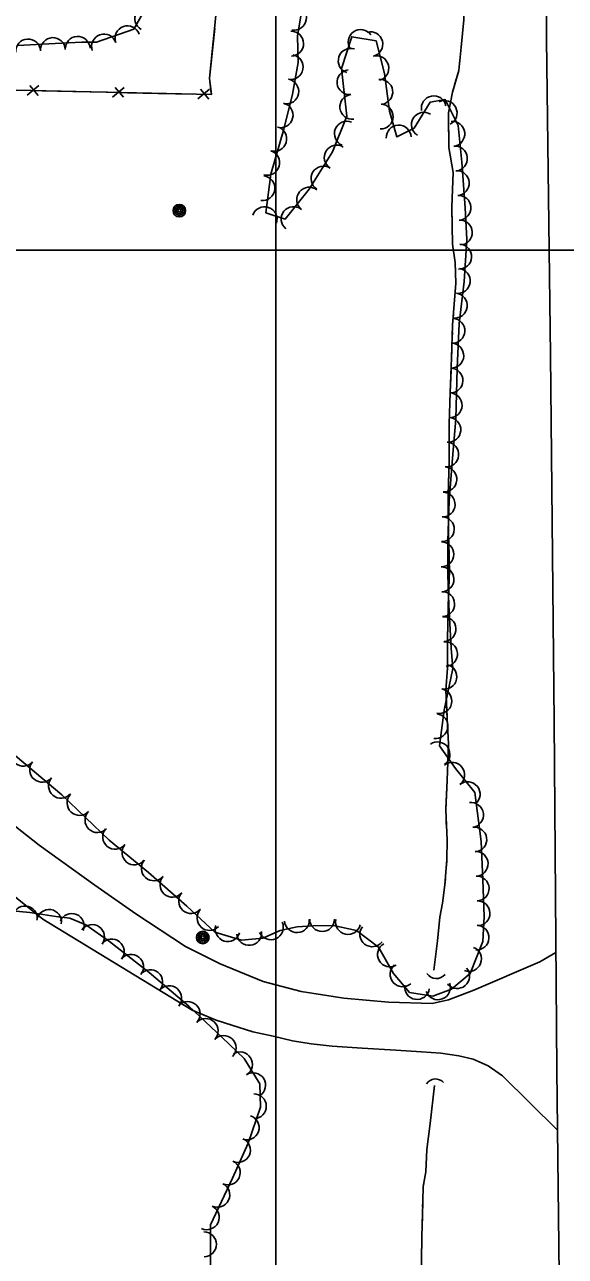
# Model space of a CAD drawing. Extents: x 353423 to 364002, y 127000 to 201942.
# Drawn here: x 362418.9 to 362593.6, y 130175.1 to 130572.9 of the extents above; entities that cross this region are included whole.
import ezdxf

# ---------------------------------------------------------------- set-up
doc = ezdxf.new("R2010")
doc.units = 0
for name, color, linetype in [('E_DTM_SlopeBottom', 7, 'Continuous'), ('E_DTM_SlopeTop', 7, 'Continuous'), ('E_FEN_Generic', 7, 'Continuous'), ('E_LAND_BrushLine', 7, 'Continuous'), ('E_LAND_TreeLine', 7, 'Continuous'), ('E_MISCPROP', 7, 'Continuous'), ('E_STRUCT_WingWall', 7, 'Continuous')]:
    doc.layers.add(name, color=color, linetype=linetype)

msp = doc.modelspace()

# ---------------------------------------------------------------- linework, layer by layer
at = {"layer": 'E_DTM_SlopeBottom'}
for p, q in [((362423.46, 130553.22), (362419.7, 130550.1)), ((362423.22, 130550.02), (362420.52, 130553.22)), ((362451.04, 130552.61), (362447.29, 130549.48)), ((362450.8, 130549.41), (362448.1, 130552.61)), ((362478.63, 130552), (362474.88, 130548.87)), ((362478.39, 130548.79), (362475.69, 130552))]:
    msp.add_line(p, q, dxfattribs=at)
for points in [[(362494.67, 130917.68), (362501.07, 130865.76), (362502.53, 130820.62), (362502.21, 130788.31), (362496.25, 130715.7), (362487.95, 130648.53), (362478.65, 130555.57), (362479.24, 130550.26), (362241.31, 130555.54)], [(362480.27, 130571.73), (362479.16, 130560.57)], [(362479.16, 130560.57), (362478.65, 130555.57), (362479.18, 130550.76)], [(362434.42, 130551.26), (362424.57, 130551.48)], [(362445.64, 130551.01), (362434.42, 130551.26)], [(362462.01, 130550.64), (362452.15, 130550.86)], [(362473.22, 130550.4), (362462.01, 130550.64)]]:
    msp.add_lwpolyline(points, dxfattribs=at)
for centre, radius, start, end in [((362551.87, 130268.46), 3.66, 214.2542, 320.4938), ((362551.59, 130228.94), 3.45, 40.65, 146.8896)]:
    msp.add_arc(centre, radius, start, end, dxfattribs=at)
at = {"layer": 'E_DTM_SlopeTop'}
msp.add_lwpolyline([(362584, 129341.39), (362584.88, 129535.77), (362587.23, 129649.83), (362590.71, 129779.95), (362592.74, 129900.82), (362592.17, 129994.2), (362592.28, 130102.96), (362590.81, 130235.26), (362589.9, 130347.85), (362588.79, 130466.13), (362587.48, 130568.21), (362586.9, 130661.74), (362589.17, 130780.69), (362591.75, 130880.81), (362594.6, 130987.48), (362597.22, 131081.89), (362600.4, 131197.61), (362602.31, 131267.42)], dxfattribs=at)
at = {"layer": 'E_FEN_Generic'}
for points in [[(362461.13, 130583.85), (362454.12, 130571.4), (362442.11, 130567.19), (362437.34, 130567.23), (362428.69, 130566.8), (362416.59, 130566.11)], [(362461.13, 130583.85), (362454.12, 130571.4), (362442.11, 130567.19), (362437.34, 130567.23), (362428.69, 130566.8), (362416.59, 130566.11)], [(362415.98, 130336.75), (362430.85, 130324.09), (362446.19, 130309.45), (362458.94, 130299.06), (362471.29, 130288.23), (362480.37, 130279.82), (362488.95, 130277.18), (362495.85, 130277.89), (362501.38, 130280.37), (362506.94, 130281.53), (362512.09, 130281.88), (362518.7, 130281.92), (362526.14, 130280.3), (362533.19, 130274.9), (362537.99, 130266.4), (362543.26, 130260.31), (362550.76, 130259.14), (362556.8, 130261.36), (362562.84, 130266.42), (362566.89, 130276.75), (362567.33, 130284.85), (362566.92, 130296.7), (362566.35, 130309.09), (362564.28, 130324.86), (362558.02, 130332.67), (362552.91, 130339.95), (362554.43, 130351.48), (362557.21, 130364.95), (362556.64, 130371.51), (362555.9, 130385.42), (362555.62, 130395.28), (362555.62, 130406.14), (362556.07, 130419.1), (362557.09, 130432.85), (362558.15, 130445.41), (362558.66, 130461.94), (362559.28, 130476.36), (362560.92, 130489.92), (362561.72, 130503.53), (362561.17, 130513.71), (362560.13, 130528.48), (362558.89, 130540.29), (362554.73, 130548.72), (362549.85, 130547.78), (362544.73, 130539.48), (362539.15, 130536.59), (362536.73, 130544.95), (362535.11, 130557.06), (362532.47, 130567.61), (362524.54, 130568.95), (362521.19, 130558.73), (362522.97, 130543.28), (362518.34, 130531.76), (362510.76, 130519.68), (362503.03, 130510.04), (362496.82, 130512.11), (362498.38, 130524.62), (362502.64, 130539.13), (362505.39, 130550.38), (362507.22, 130560.62), (362507.02, 130569.12), (362508.35, 130576.97)], [(362415.98, 130336.75), (362430.85, 130324.09), (362446.19, 130309.45), (362458.94, 130299.06), (362471.29, 130288.23), (362480.37, 130279.82), (362488.95, 130277.18), (362495.85, 130277.89), (362501.38, 130280.37), (362506.94, 130281.53), (362512.09, 130281.88), (362518.7, 130281.92), (362526.14, 130280.3), (362533.19, 130274.9), (362537.99, 130266.4), (362543.26, 130260.31), (362550.76, 130259.14), (362556.8, 130261.36), (362562.84, 130266.42), (362566.89, 130276.75), (362567.33, 130284.85), (362566.92, 130296.7), (362566.35, 130309.09), (362564.28, 130324.86), (362558.02, 130332.67), (362552.91, 130339.95), (362554.43, 130351.48), (362557.21, 130364.95), (362556.64, 130371.51), (362555.9, 130385.42), (362555.62, 130395.28), (362555.62, 130406.14), (362556.07, 130419.1), (362557.09, 130432.85), (362558.15, 130445.41), (362558.66, 130461.94), (362559.28, 130476.36), (362560.92, 130489.92), (362561.72, 130503.53), (362561.17, 130513.71), (362560.13, 130528.48), (362558.89, 130540.29), (362554.73, 130548.72), (362549.85, 130547.78), (362544.73, 130539.48), (362539.15, 130536.59), (362536.73, 130544.95), (362535.11, 130557.06), (362532.47, 130567.61), (362524.54, 130568.95), (362521.19, 130558.73), (362522.97, 130543.28), (362518.34, 130531.76), (362510.76, 130519.68), (362503.03, 130510.04), (362496.82, 130512.11), (362498.38, 130524.62), (362502.64, 130539.13), (362505.39, 130550.38), (362507.22, 130560.62), (362507.02, 130569.12), (362508.35, 130576.97)], [(362478.93, 130168.86), (362478.9, 130185.27), (362486.02, 130200.37), (362491.13, 130211.63), (362495.06, 130223.32), (362494.91, 130230.82), (362489.75, 130238.98), (362482.74, 130245.72), (362471.94, 130255.89), (362459.09, 130266.71), (362446.29, 130276.81), (362438.69, 130282.19), (362433.48, 130284.34), (362428.95, 130284.88), (362420.54, 130286.18), (362412.76, 130286.88)]]:
    msp.add_lwpolyline(points, dxfattribs=at)
for centre, radius, start, end in [((362458.47, 130574.84), 4.01, 60.613, 240.5977), ((362505.9, 130575.07), 4.01, 260.4127, 80.3974), ((362436.01, 130565.06), 4.01, 2.8608, 182.8455), ((362444.52, 130565.81), 4.01, 19.3094, 199.2941), ((362452.09, 130568.46), 4.01, 19.3094, 199.2941), ((362504.98, 130566.73), 4.01, 271.3206, 91.3053), ((362527.44, 130567.27), 4.01, 35.3982, 215.3829), ((362530.56, 130566.58), 4.01, 284.0848, 104.0695), ((362420.01, 130564.2), 4.01, 3.2612, 183.2458), ((362428.02, 130564.66), 4.01, 3.2612, 183.2458), ((362524.21, 130561.2), 4.01, 71.8288, 251.8135), ((362504.83, 130559.16), 4.01, 259.8685, 79.8531), ((362532.51, 130558.8), 4.01, 284.0848, 104.0695), ((362523.81, 130554.27), 4.01, 96.5658, 276.5505), ((362503.41, 130551.27), 4.01, 259.8685, 79.8531), ((362533.79, 130551.13), 4.01, 277.6311, 97.6158), ((362524.73, 130546.31), 4.01, 96.5658, 276.5505), ((362551.05, 130545.88), 4.01, 10.8954, 190.88), ((362501.57, 130543.6), 4.01, 256.2834, 76.268), ((362533.88, 130543.2), 4.01, 268.2164, 88.2011), ((362554.56, 130544.33), 4.01, 296.2321, 116.2168), ((362522.97, 130537.66), 4.01, 68.148, 248.1326), ((362547.86, 130540.55), 4.01, 58.4032, 238.3879), ((362557.06, 130537.6), 4.01, 276.0179, 96.0026), ((362499.52, 130535.95), 4.01, 253.6637, 73.6483), ((362539.72, 130536.41), 4.01, 2.5794, 182.5641), ((362519.69, 130529.95), 4.01, 57.8779, 237.8626), ((362557.9, 130529.62), 4.01, 276.0179, 96.0026), ((362497.26, 130528.25), 4.01, 253.6637, 73.6483), ((362515.42, 130523.15), 4.01, 57.8779, 237.8626), ((362558.5, 130521.7), 4.01, 274.0194, 94.0041), ((362495.7, 130520.07), 4.01, 262.8973, 82.882), ((362510.77, 130516.34), 4.01, 51.2972, 231.2819), ((362559.06, 130513.7), 4.01, 274.0194, 94.0041), ((362496.41, 130510.04), 4.01, 341.4952, 161.4799), ((362505.76, 130510.08), 4.01, 51.2972, 231.2819), ((362559.5, 130505.72), 4.01, 273.0987, 93.0834), ((362559.29, 130497.95), 4.01, 266.656, 86.6407), ((362558.83, 130490.08), 4.01, 263.1189, 83.1036), ((362557.86, 130482.12), 4.01, 263.1189, 83.1036), ((362557.08, 130473.98), 4.01, 267.5416, 87.5262), ((362556.73, 130465.96), 4.01, 267.5416, 87.5262), ((362556.44, 130457.92), 4.01, 268.2334, 88.2181), ((362556.19, 130449.91), 4.01, 268.2334, 88.2181), ((362555.76, 130442.02), 4.01, 265.1776, 85.1622), ((362555.08, 130434.02), 4.01, 265.1776, 85.1622), ((362554.48, 130426.01), 4.01, 265.7746, 85.7593), ((362553.93, 130417.92), 4.01, 268.0237, 88.0084), ((362553.65, 130409.91), 4.01, 268.0237, 88.0084), ((362553.52, 130401.82), 4.01, 269.976, 89.9607), ((362553.56, 130393.74), 4.01, 271.6582, 91.6429), ((362553.79, 130385.72), 4.01, 271.6582, 91.6429), ((362554.21, 130377.66), 4.01, 273.0693, 93.054), ((362554.7, 130369.59), 4.01, 274.9706, 94.9553), ((362554.51, 130362.26), 4.01, 258.3177, 78.3024), ((362552.89, 130354.4), 4.01, 258.3177, 78.3024), ((362551.63, 130346.33), 4.01, 262.5227, 82.5074), ((362418.4, 130337.43), 4.01, 139.6071, 319.5918), ((362552.26, 130337.22), 4.01, 305.0472, 125.0319), ((362424.51, 130332.24), 4.01, 139.6071, 319.5918), ((362557, 130330.59), 4.01, 308.7041, 128.6888), ((362430.62, 130327.04), 4.01, 139.6071, 319.5918), ((362562.01, 130324.33), 4.01, 308.7041, 128.6888), ((362436.59, 130321.51), 4.01, 136.3511, 316.3358), ((362442.39, 130315.97), 4.01, 136.3511, 316.3358), ((362563.11, 130317.63), 4.01, 277.5166, 97.5013), ((362448.11, 130310.59), 4.01, 140.8474, 320.8321), ((362564.16, 130309.68), 4.01, 277.5166, 97.5013), ((362454.33, 130305.53), 4.01, 140.8474, 320.8321), ((362460.6, 130300.4), 4.01, 138.7413, 318.726), ((362564.58, 130301.85), 4.01, 272.6406, 92.6253), ((362466.63, 130295.11), 4.01, 138.7413, 318.726), ((362564.92, 130293.86), 4.01, 271.9748, 91.9594), ((362472.65, 130289.82), 4.01, 138.7413, 318.726), ((362418.98, 130284.22), 4, 354.8618, 174.8464), ((362426.76, 130283.1), 4, 351.2513, 171.2359), ((362478.58, 130284.34), 4.01, 137.2399, 317.2246), ((362565.2, 130285.85), 4.01, 271.9748, 91.9594), ((362434.11, 130281.81), 4, 337.6369, 157.6216), ((362498.43, 130281.34), 4.01, 204.1621, 24.1468), ((362506.85, 130283.63), 4.01, 183.8321, 3.8168), ((362514.98, 130283.99), 4.01, 180.3457, 0.3304), ((362523.36, 130283.05), 4.01, 167.7752, 347.7599), ((362440.67, 130278.23), 4, 324.7075, 144.6922), ((362484.47, 130280.76), 4.01, 162.9031, 342.8877), ((362491.41, 130279.54), 4.01, 185.8169, 5.8016), ((362531.16, 130279.09), 4.01, 142.5055, 322.4902), ((362564.86, 130278.02), 4.01, 266.9277, 86.9124), ((362447.02, 130273.57), 4, 321.7277, 141.7123), ((362536.91, 130272.57), 4.01, 119.5035, 299.4882), ((362562.44, 130271.13), 4.01, 248.5783, 68.563), ((362453.3, 130268.61), 4, 321.7277, 141.7123), ((362459.48, 130263.65), 4, 319.9179, 139.9026), ((362540.97, 130266.17), 4.01, 130.8851, 310.8698), ((362558.6, 130265.6), 4.01, 219.9435, 39.9282), ((362552.4, 130261.98), 4.01, 200.1886, 20.1732), ((362465.59, 130258.5), 4, 319.9179, 139.9026), ((362545.65, 130262.06), 4.01, 171.1167, 351.1014), ((362471.57, 130253.37), 4, 316.7369, 136.7216), ((362477.39, 130247.89), 4, 316.7369, 136.7216), ((362483.17, 130242.4), 4, 316.0872, 136.0718), ((362488.45, 130237.11), 4, 302.3823, 122.367), ((362492.73, 130230.36), 4, 302.3823, 122.367), ((362492.96, 130223.56), 4, 271.0998, 91.0845), ((362490.62, 130216.68), 4, 251.4508, 71.4355), ((362487.83, 130209.42), 4, 245.5978, 65.5825), ((362484.53, 130202.14), 4, 245.5978, 65.5825), ((362481.15, 130194.93), 4, 244.758, 64.7426), ((362477.73, 130187.7), 4, 244.758, 64.7426), ((362476.82, 130178.97), 4, 270.1264, 90.1111)]:
    msp.add_arc(centre, radius, start, end, dxfattribs=at)
at = {"layer": 'E_LAND_BrushLine'}
for centre, radius in [((362468.87, 130512.81), 2.02), ((362468.86, 130512.8), 1.52), ((362468.89, 130512.83), 1.01), ((362468.88, 130512.83), 0.502), ((362476.42, 130278.08), 2.02), ((362476.41, 130278.07), 1.52), ((362476.44, 130278.1), 1.01), ((362476.43, 130278.09), 0.502)]:
    msp.add_circle(centre, radius, dxfattribs=at)
at = {"layer": 'E_LAND_TreeLine'}
for p, q in [((362500, 129000), (362500, 131500)), ((360000, 130500), (363500, 130500))]:
    msp.add_line(p, q, dxfattribs=at)
at = {"layer": 'E_MISCPROP'}
for points in [[(362406.08, 130321.57), (362423.53, 130307.83), (362441.54, 130294.93), (362454.81, 130285.65), (362470.87, 130275.17), (362482.02, 130269.6), (362495.98, 130263.88), (362508.25, 130260.63), (362522.05, 130258.44), (362536.38, 130257.22), (362550.53, 130256.7), (362555.78, 130257.96), (362563.95, 130261.04), (362585.29, 130270.21), (362590.5, 130273.22)], [(362591.02, 130215.83), (362573.22, 130233.34), (362568.58, 130236.62), (362563.79, 130238.81), (362559.13, 130239.86), (362553.29, 130240.7), (362547.07, 130241.12), (362538.81, 130241.66), (362527.9, 130242.33), (362518.21, 130242.93), (362511.44, 130243.73), (362505.44, 130244.71), (362499.15, 130246.15), (362492.56, 130247.64), (362485.86, 130249.71), (362480.72, 130251.35), (362473.01, 130254.57), (362424.74, 130283.94), (362400.33, 130303.59)]]:
    msp.add_lwpolyline(points, dxfattribs=at)
at = {"layer": 'E_STRUCT_WingWall'}
for points in [[(362559.9, 130565.39), (362559.92, 130565.6), (362560.8, 130574.39), (362560.88, 130582), (362560.84, 130591.51), (362560.77, 130595.14)], [(362551.11, 130267.51), (362552.26, 130276.97), (362553.02, 130284.63), (362553.89, 130289.19), (362554.64, 130295.04), (362555.29, 130303.25), (362555.35, 130309.47), (362554.96, 130319.26), (362555.33, 130328.83), (362555.86, 130340.62), (362555.42, 130348.81), (362554.96, 130357.89), (362555.54, 130365.01), (362555.47, 130374.15), (362555.73, 130385.24), (362556.12, 130396.37), (362555.84, 130407.94), (362555.74, 130420.89), (362556, 130432.36), (362555.99, 130443.97), (362556.34, 130454.1), (362556.8, 130465.29), (362557.15, 130475.76), (362558.21, 130489.38), (362558, 130496.08), (362557.14, 130501.92), (362556.91, 130514.01), (362557.27, 130525.12), (362555.88, 130533.15), (362555.83, 130544.37), (362557.1, 130551.1), (362559.12, 130558.03), (362559.92, 130565.6), (362560.8, 130574.39)], [(362559.25, 130559.26), (362559.47, 130561.3)], [(362557.74, 130553.3), (362558.31, 130555.27)], [(362556.38, 130547.3), (362556.76, 130549.32)], [(362556.92, 130513.59), (362556.91, 130514.01), (362557.27, 130525.12), (362555.88, 130533.15), (362555.83, 130543.25)], [(362557.79, 130483.88), (362558.21, 130489.38), (362558, 130496.08), (362557.14, 130501.92), (362556.92, 130513.59)], [(362557.3, 130477.73), (362557.47, 130479.78)], [(362557.01, 130471.58), (362557.08, 130473.63)], [(362556.8, 130465.42), (362556.87, 130467.47)], [(362555.98, 130431.54), (362556, 130432.36), (362555.99, 130443.97), (362556.34, 130454.1), (362556.64, 130461.31)], [(362555.99, 130401.74), (362555.84, 130407.94), (362555.74, 130420.89), (362555.98, 130431.54)], [(362556.09, 130395.58), (362556.12, 130396.37), (362556.09, 130397.63)], [(362555.88, 130389.42), (362555.95, 130391.47)], [(362555.68, 130383.26), (362555.73, 130385.24), (362555.73, 130385.31)], [(362555.39, 130349.39), (362554.96, 130357.89), (362555.54, 130365.01), (362555.47, 130374.15), (362555.59, 130379.15)], [(362554.97, 130319.62), (362555.33, 130328.83), (362555.86, 130340.62), (362555.42, 130348.81), (362555.39, 130349.39)], [(362555.19, 130313.46), (362555.11, 130315.51)], [(362555.33, 130307.3), (362555.35, 130309.35)], [(362555.12, 130301.14), (362555.29, 130303.19)], [(362551.11, 130267.51), (362552.26, 130276.97), (362553.02, 130284.63), (362553.89, 130289.19), (362554.64, 130295.04), (362554.79, 130297.04)], [(362551.28, 130230.29), (362549.88, 130217.96), (362548.83, 130209.58), (362548.46, 130202.41), (362547.63, 130197.6), (362547.4, 130188.18), (362547.15, 130181.57), (362547.11, 130173.83)], [(362551.28, 130230.29), (362549.88, 130217.96), (362548.83, 130209.58), (362548.47, 130202.46)], [(362547.81, 130198.66), (362547.63, 130197.6), (362547.61, 130196.75)], [(362547.51, 130192.89), (362547.46, 130190.96)], [(362547.35, 130187.1), (362547.28, 130185.18)], [(362547.15, 130181.33), (362547.11, 130173.83), (362547.18, 130165.19), (362546.8, 130158.95), (362546.16, 130153.41)]]:
    msp.add_lwpolyline(points, dxfattribs=at)

doc.saveas('drawing.dxf')
